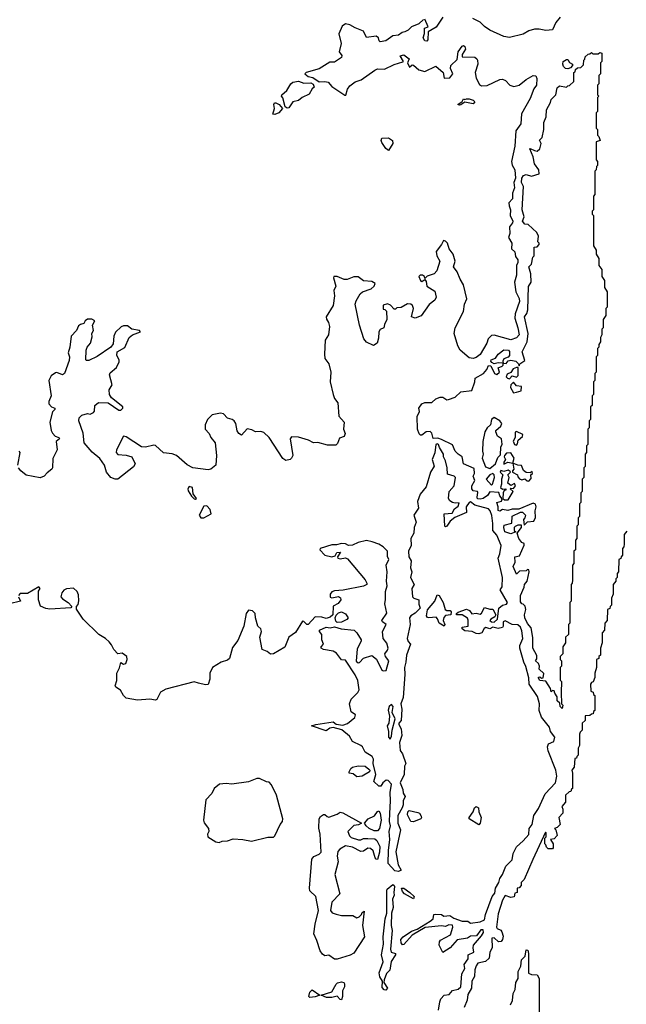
# Model space of a CAD drawing. Extents: x 2106670 to 2323771, y 35271 to 224896.
# Tile 278 of 419: x 2312908 to 2317277, y 90948 to 98046. Entities that reach past the tile are written whole.
import ezdxf

# ---------------------------------------------------------------- set-up
doc = ezdxf.new("R2010")
doc.units = 0

msp = doc.modelspace()

# ---------------------------------------------------------------- linework, layer by layer
at = {"layer": '0CON20XD'}
for points in [[(2315815, 98047.5), (2315782.9, 98017.1), (2315728.8, 97995), (2315705, 97971.2), (2315681.2, 97958.8), (2315662.5, 97955), (2315635, 97933.8), (2315595, 97929.2), (2315545, 97894.7), (2315505, 97888), (2315496.2, 97895), (2315492, 97915), (2315475, 97926.9), (2315405, 97918), (2315385, 97964.3), (2315325, 97987.1), (2315285, 98010), (2315255, 98016), (2315229.2, 98000.8), (2315206.7, 97945), (2315222.5, 97875), (2315207.5, 97815), (2315227.7, 97787.7), (2315226, 97775), (2315175, 97739.4), (2315140.6, 97739.4), (2315065, 97691.9), (2314970, 97665), (2314962.5, 97655), (2314985, 97637.5), (2315018.9, 97628.9), (2315065, 97599.6), (2315105, 97601.1), (2315129.2, 97595), (2315156.2, 97565), (2315248.8, 97501.2), (2315256.7, 97503.3), (2315268, 97545), (2315285, 97570), (2315325, 97598), (2315366.7, 97613.3), (2315466.6, 97683.4), (2315485, 97692.2), (2315535, 97690.9), (2315605, 97724.5), (2315668, 97742), (2315672.5, 97745), (2315647.5, 97785), (2315675, 97792.5), (2315712.5, 97765), (2315700, 97735), (2315715, 97703.3), (2315735, 97720), (2315745, 97719.2), (2315782.9, 97685), (2315825, 97673.6), (2315905, 97710.5), (2315958.6, 97665), (2315965, 97623.8), (2316005, 97627.5), (2316026.2, 97655), (2316010, 97695), (2316012.5, 97715), (2316059.4, 97760.6), (2316065.4, 97815), (2316095, 97856.2), (2316105, 97860), (2316115, 97854), (2316118.4, 97835), (2316094.5, 97795), (2316095, 97778.8), (2316185, 97775.5), (2316201.4, 97765), (2316205.8, 97755), (2316207.1, 97725), (2316188.6, 97665), (2316194.5, 97625), (2316219.1, 97579.1), (2316235, 97569.4), (2316275, 97571.1), (2316365.8, 97614.2), (2316385, 97616.9), (2316407.1, 97607.1), (2316438.8, 97575), (2316465.7, 97565.7), (2316505, 97575.5), (2316554.8, 97615.2), (2316605, 97644.2), (2316625, 97641.2), (2316632.7, 97622.7), (2316629.3, 97575), (2316611.6, 97548.4), (2316585, 97479.3), (2316522.8, 97367.2), (2316516.8, 97295), (2316482, 97245), (2316472.8, 97135), (2316448.8, 97025), (2316455, 96996.7), (2316474.9, 96965), (2316479.3, 96905), (2316467.9, 96872.2), (2316472, 96835), (2316457.6, 96795), (2316457.2, 96755), (2316431.6, 96725), (2316432.1, 96705), (2316443.9, 96675), (2316439.2, 96635), (2316458.8, 96595), (2316457.2, 96582.8), (2316436.4, 96553.6), (2316438, 96505), (2316429.2, 96475), (2316451.6, 96435), (2316449.3, 96395), (2316475, 96371.7), (2316479.5, 96339.5), (2316495.1, 96314.9), (2316495.7, 96295), (2316486.7, 96273.3), (2316485.6, 96204.4), (2316471.3, 96155), (2316480.5, 96085), (2316505.7, 96035.7), (2316508.2, 96015), (2316476.6, 95925), (2316472.9, 95895), (2316496.3, 95825), (2316505, 95774), (2316485, 95753.3), (2316445, 95738.4), (2316325, 95772.4), (2316305, 95768.7), (2316281.1, 95745), (2316271.8, 95715), (2316225, 95632.7), (2316195, 95610), (2316175, 95603.1), (2316145, 95608.5), (2316080.4, 95665), (2316062.6, 95695), (2316036.1, 95785), (2316043.7, 95825), (2316105, 95943.3), (2316110.3, 95995), (2316128.2, 96035), (2316105.3, 96135), (2316080, 96175), (2316058.3, 96228.3), (2316032.5, 96265), (2316044.5, 96305), (2316029.1, 96355), (2316001.4, 96395), (2315988.8, 96435), (2315975, 96450), (2315960, 96455), (2315946.7, 96425), (2315907.5, 96375), (2315912.5, 96345), (2315933.1, 96305), (2315911.9, 96235), (2315892, 96215), (2315842.3, 96197.7), (2315825, 96180), (2315822.5, 96195), (2315810, 96205), (2315792.5, 96205), (2315782.5, 96195), (2315793.3, 96165), (2315805, 96160), (2315825, 96173.3), (2315835, 96160), (2315839.2, 96125), (2315898.4, 96088.4), (2315906.2, 96045), (2315898.5, 96025), (2315858, 95992), (2315798.2, 95911.8), (2315755.4, 95895.4), (2315730, 95905), (2315743.6, 95965), (2315737.5, 95985), (2315725, 95995.7), (2315701.7, 95998.3), (2315655, 95972.5), (2315625, 95970), (2315615, 95960), (2315605, 95960), (2315578.3, 95988.3), (2315557, 95997), (2315525, 95987.5), (2315525, 95960), (2315538.3, 95958.3), (2315550, 95945), (2315552.5, 95885), (2315535, 95850), (2315530, 95825), (2315505, 95812), (2315495.5, 95795), (2315491.6, 95751.6)], [(2315955, 98065.6), (2315907.4, 97992.6), (2315850.3, 97959.7), (2315847.8, 97902.2), (2315839.6, 97890.5), (2315825, 97893.8), (2315814.2, 97915), (2315823.6, 97946.4), (2315824.2, 97985.8), (2315850, 97995), (2315825, 98050)], [(2316800.5, 98065), (2316769.5, 98025), (2316745.7, 97974.3), (2316697.9, 97967.9), (2316648.8, 97978.8), (2316615, 97979.1), (2316575, 97966.2), (2316535, 97941.8), (2316435, 97918.5), (2316395, 97924.7), (2316295, 97970), (2316255, 97997.1), (2316225, 98028.3), (2316171.9, 98055)], [(2316815, 93080), (2316800, 93095), (2316798.3, 93118.3), (2316780, 93135), (2316780, 93165), (2316761.7, 93191.7), (2316758.3, 93208.3), (2316745, 93210), (2316735, 93200), (2316730, 93225), (2316698.3, 93278.3), (2316655, 93283.3), (2316645, 93300), (2316645, 93307.5), (2316655, 93310), (2316665, 93300), (2316678.3, 93301.7), (2316681.7, 93331.7), (2316650, 93365), (2316652.5, 93385), (2316644.1, 93404.1), (2316623.3, 93425), (2316631.7, 93438.3), (2316633, 93463), (2316602.5, 93515), (2316603.6, 93593.6), (2316592.5, 93662.5), (2316565, 93694.2), (2316546.2, 93735), (2316544.3, 93755), (2316552.9, 93795), (2316548, 93818), (2316535, 93833.8), (2316523.3, 93835), (2316515, 93850), (2316514.2, 93895), (2316540, 93955), (2316542.5, 93975), (2316561.7, 93998.3), (2316577.5, 94065), (2316575, 94080), (2316565, 94082.5), (2316556.1, 94073.9), (2316508.3, 94071.7), (2316485, 94050), (2316460.8, 94105), (2316476.7, 94135), (2316473.8, 94175), (2316508.3, 94181.7), (2316541.7, 94258.3), (2316540, 94270), (2316525, 94277.5), (2316502.5, 94305), (2316490, 94345), (2316521.2, 94385), (2316521.7, 94401.7), (2316495, 94403.3), (2316477, 94393), (2316470, 94385), (2316470, 94365), (2316480, 94355), (2316445, 94338.8), (2316402.9, 94355), (2316394.4, 94385), (2316398.3, 94401.7), (2316453, 94417), (2316455, 94466.7), (2316515, 94496.7), (2316530, 94495), (2316550, 94475), (2316546.7, 94455), (2316537, 94443), (2316541.7, 94401.7), (2316565, 94426.7), (2316610, 94430), (2316623, 94457), (2316620, 94505), (2316626.7, 94535), (2316622.5, 94552.5), (2316605, 94560), (2316501.9, 94518.1), (2316455, 94516.9), (2316422.4, 94507.6), (2316385.5, 94514.4), (2316365, 94503.3), (2316355, 94507.5), (2316354.1, 94535), (2316344.2, 94565.8), (2316376.7, 94575), (2316383, 94593), (2316365, 94613.3), (2316357.8, 94637.8), (2316295, 94643.3), (2316277.5, 94615), (2316246, 94595), (2316225, 94588.8), (2316205, 94592), (2316201.6, 94605), (2316208.3, 94638.3), (2316204.3, 94644.3), (2316175, 94649.6), (2316164.8, 94665), (2316165, 94685.8), (2316184.7, 94725), (2316172.9, 94755), (2316183.2, 94775), (2316181.5, 94811.5), (2316105, 94843.5), (2316095, 94895.7), (2316065, 94913.6), (2316044, 94935), (2316025, 94982.2), (2315945, 95019.3), (2315919.6, 95029.6), (2315885, 95028.1), (2315876.6, 95066.6), (2315865, 95078.1), (2315835, 95075.9), (2315805, 95052), (2315795, 95050.9), (2315785, 95060.4), (2315772.9, 95095), (2315770.2, 95185), (2315787.3, 95222.7), (2315783.4, 95245), (2315805, 95278.1), (2315825, 95287), (2315875, 95285.6), (2315905, 95313.6), (2315935, 95324.7), (2315956.2, 95325), (2315985, 95306.9), (2315995, 95307.1), (2316043.8, 95325), (2316085, 95364.5), (2316165, 95373.1), (2316186.5, 95435), (2316188.3, 95461.7), (2316248.6, 95495), (2316272.2, 95525), (2316285, 95553.8), (2316300, 95550), (2316327.5, 95495), (2316345, 95487.5), (2316362.5, 95505), (2316354.3, 95535.7), (2316382.5, 95547.5), (2316390, 95555), (2316390, 95570), (2316355, 95573.8), (2316325, 95566.2), (2316307.5, 95575), (2316300, 95585), (2316302.5, 95595), (2316335, 95606.2), (2316354, 95635), (2316395, 95667.5), (2316428.8, 95665), (2316435.7, 95655), (2316436.2, 95625), (2316427, 95613), (2316395, 95602.5), (2316387.5, 95585), (2316390, 95570), (2316411.7, 95568.3), (2316425, 95587.5), (2316445, 95592.5), (2316480, 95585), (2316500, 95565), (2316505, 95550), (2316510, 95565), (2316545, 95590), (2316527, 95653), (2316562.5, 95725), (2316568.8, 95785), (2316544.3, 95905), (2316561.2, 95928.8), (2316568, 95955), (2316573, 96123), (2316592.5, 96155), (2316590, 96215), (2316574, 96265), (2316594, 96285), (2316603.8, 96335), (2316612.5, 96345), (2316612.5, 96407.5), (2316635, 96410), (2316650, 96425), (2316650, 96435), (2316640, 96445), (2316643.3, 96485), (2316632.5, 96512.5), (2316570, 96570), (2316545, 96573.3), (2316528.8, 96595), (2316540, 96625), (2316527.5, 96675), (2316537.5, 96845), (2316522, 96872), (2316525, 96903.8), (2316537.5, 96922.5), (2316555, 96930), (2316595, 96917.5), (2316650, 96935), (2316647.5, 96965), (2316616.1, 97006.1), (2316607, 97057), (2316581.2, 97115), (2316585, 97118.8), (2316615, 97104), (2316635, 97099.2), (2316653.9, 97116.1), (2316663.3, 97155), (2316652.5, 97177.5), (2316671.7, 97198.3), (2316682.5, 97255), (2316682.5, 97305), (2316700, 97345), (2316703, 97397), (2316731.7, 97448.3), (2316735, 97470), (2316770, 97505), (2316780, 97555), (2316795, 97570), (2316845, 97560), (2316855, 97570), (2316868.3, 97571.7), (2316898.3, 97601.7), (2316900, 97665), (2316908.3, 97671.7), (2316911.7, 97688.3), (2316925, 97700), (2316948.3, 97701.7), (2316968.3, 97721.7), (2316970, 97755), (2316978.3, 97761.7), (2316981.7, 97778.3), (2317001.7, 97798.3), (2317015, 97800), (2317025, 97810), (2317035, 97800), (2317075, 97800), (2317085, 97810), (2317100, 97805), (2317100, 97745), (2317090, 97735), (2317090, 97655), (2317080, 97645), (2317080, 97585), (2317070, 97575), (2317070, 97505), (2317080, 97495), (2317070, 97485), (2317070, 97385), (2317060, 97375), (2317060, 97265), (2317070, 97255), (2317070, 97215), (2317080, 97205), (2317087.5, 97175), (2317060, 97165), (2317060, 97035), (2317070, 97025), (2317070, 96995), (2317061.7, 96988.3), (2317060, 96965), (2317050, 96955), (2317050, 96785), (2317040, 96775), (2317040, 96675), (2317030, 96665), (2317030, 96645), (2317040, 96635), (2317040, 96415), (2317060, 96385), (2317060, 96355), (2317080, 96325), (2317080, 96275), (2317100, 96245), (2317100, 96195), (2317120, 96165), (2317120, 96115), (2317140, 96085), (2317140, 95975), (2317130, 95965), (2317130, 95915), (2317110, 95885), (2317110, 95825), (2317100, 95815), (2317100, 95775), (2317090, 95755), (2317090, 95725), (2317080, 95705), (2317080, 95685), (2317070, 95675), (2317070, 95625), (2317060, 95615), (2317060, 95505), (2317050, 95495), (2317050, 95445), (2317040, 95435), (2317040, 95345), (2317030, 95335), (2317030, 95265), (2317020, 95255), (2317020, 95165), (2317010, 95155), (2317010, 95105), (2317000, 95095), (2317000, 94985), (2316990, 94975), (2316990, 94925), (2316980, 94915), (2316980, 94825), (2316970, 94815), (2316970, 94745), (2316960, 94735), (2316960, 94645), (2316950, 94635), (2316950, 94565), (2316940, 94555), (2316940, 94465), (2316930, 94455), (2316930, 94405), (2316920, 94395), (2316920, 94305), (2316910, 94295), (2316910, 94225), (2316900, 94215), (2316900, 94125), (2316890, 94115), (2316890, 94005), (2316887, 93983), (2316880, 93975), (2316880, 93855), (2316870, 93845), (2316870, 93695), (2316860, 93685), (2316860, 93615), (2316840, 93595), (2316840, 93555), (2316820, 93525), (2316820, 93475), (2316800, 93455), (2316800, 93435), (2316810, 93425), (2316810, 93385), (2316800, 93375), (2316800, 93285), (2316810, 93275), (2316807.5, 93195), (2316810, 93115), (2316820, 93105), (2316815, 93080)], [(2316855, 97692.5), (2316840, 97695), (2316825, 97710), (2316820, 97725), (2316822.5, 97745), (2316845, 97760), (2316855, 97760), (2316867, 97737), (2316890, 97725), (2316890, 97715), (2316875, 97700), (2316855, 97692.5)], [(2314835, 97409.2), (2314818.6, 97418.6), (2314802.5, 97482.5), (2314793.3, 97495), (2314796.2, 97505), (2314832.9, 97535), (2314860, 97585), (2314875, 97595.8), (2314915, 97603.5), (2314955, 97589.1), (2315005, 97591.9), (2315022.5, 97582.5), (2315029.1, 97560.9), (2315015, 97548.9), (2314991.6, 97508.4), (2314942.9, 97485), (2314915, 97464.2), (2314873.8, 97455), (2314845, 97412), (2314835, 97409.2)], [(2316075, 97430), (2316062.5, 97435), (2316093.6, 97456.4), (2316105, 97476.2), (2316115, 97470), (2316125, 97476.7), (2316145, 97476.7), (2316175, 97466), (2316186.7, 97455), (2316175, 97440), (2316115, 97452.5), (2316085, 97433.3), (2316075, 97430)], [(2314745, 97362.9), (2314732, 97365), (2314742, 97405), (2314737.5, 97435), (2314743.2, 97446.8), (2314752.4, 97447.6), (2314775.6, 97435.6), (2314800.8, 97405), (2314775, 97374.6), (2314745, 97362.9)], [(2315565, 97102.5), (2315545, 97117.5), (2315515, 97160), (2315510, 97175), (2315515, 97192.5), (2315565, 97193.8), (2315592.5, 97175), (2315596.4, 97153.6), (2315565, 97102.5)], [(2315491.6, 95751.6), (2315482.8, 95715), (2315455, 95696.8), (2315405, 95721.1), (2315385.5, 95745), (2315355.4, 95845), (2315324.4, 95995), (2315330.9, 96019.1), (2315359.1, 96070.9), (2315376.4, 96083.6), (2315438.8, 96105), (2315461.2, 96125), (2315467.5, 96145), (2315445, 96158), (2315385, 96164.2), (2315345, 96192.9), (2315315, 96192.9), (2315265.6, 96174.4), (2315245, 96174.2), (2315195, 96196.2), (2315170, 96195), (2315167.5, 96185), (2315185.6, 96125), (2315171.2, 96095), (2315175.9, 96055.9), (2315165.3, 95985), (2315115.8, 95905), (2315116.6, 95886.6), (2315132.8, 95862.8), (2315137.9, 95835), (2315132.5, 95775), (2315108.6, 95735), (2315102.8, 95635), (2315105.9, 95605), (2315133.6, 95565), (2315147.5, 95505), (2315144.8, 95434.8), (2315164.8, 95345), (2315175.4, 95315), (2315200, 95285), (2315207.3, 95187.3), (2315244.3, 95145), (2315238.8, 95095), (2315252.5, 95062.5), (2315245, 95041.4), (2315210.5, 95029.5), (2315197.8, 94992.2), (2315185, 94978.1), (2315125, 94978.6), (2315055, 94997.5), (2315025, 94996.9), (2314986.9, 95015), (2314915, 95036), (2314865, 95038.8), (2314855.4, 95025), (2314875.3, 94904.7), (2314866.5, 94885), (2314855, 94875.5), (2314825, 94868.7), (2314802.8, 94882.8), (2314705, 95033.3), (2314665, 95070.6), (2314645, 95077.1), (2314605, 95074.3), (2314579.7, 95089.7), (2314545, 95096.7), (2314505, 95050), (2314485, 95062.5), (2314475, 95082.5), (2314464, 95135), (2314452.9, 95155), (2314438.6, 95165), (2314405, 95173.2), (2314375, 95204.7), (2314355, 95209.6), (2314295, 95198.8), (2314260.6, 95165), (2314244.2, 95125), (2314243.8, 95093.8), (2314272.5, 95062.5), (2314284.6, 95035), (2314315, 94995.7), (2314325.7, 94905), (2314320, 94835), (2314285, 94805.5), (2314265, 94802.2), (2314155, 94815.5), (2314115, 94838.2), (2314036, 94905), (2314005, 94916.9), (2313944.6, 94924.6), (2313885, 94975.6), (2313875, 94978.1), (2313815, 94964.7), (2313785, 94966.2), (2313675, 95038.1), (2313655.8, 95044.2), (2313605.4, 94945), (2313602.1, 94925), (2313615, 94912.5), (2313675, 94906.6), (2313714.6, 94894.6), (2313740, 94845), (2313727.2, 94822.8), (2313615, 94734.3), (2313595, 94733.3), (2313565, 94746), (2313534, 94784), (2313517.5, 94835), (2313485, 94882.5), (2313428.8, 94928.8), (2313371.1, 94995), (2313364.4, 95064.4), (2313333.3, 95155), (2313336.7, 95175), (2313355, 95196.2), (2313395, 95206.2), (2313416.4, 95203.6), (2313440, 95215), (2313447.5, 95225), (2313450, 95265), (2313475, 95286.7), (2313545, 95283.3), (2313620.7, 95230.7), (2313635, 95232), (2313651.2, 95245), (2313651.2, 95255), (2313569.7, 95319.7), (2313554, 95344), (2313551.8, 95378.2), (2313572.9, 95415), (2313553.8, 95485), (2313560.4, 95499.5), (2313605, 95539.2), (2313625, 95578.8), (2313623.6, 95595), (2313607.5, 95625), (2313608.8, 95651.2), (2313665, 95683.6), (2313695.4, 95755), (2313720, 95775), (2313777.5, 95795), (2313770, 95805), (2313715, 95816), (2313685, 95839.4), (2313655, 95839.4), (2313637.6, 95832.4), (2313597.3, 95792.7), (2313586.2, 95765), (2313580.4, 95709.5), (2313563.3, 95685), (2313465, 95618.8), (2313405, 95590), (2313388.3, 95588.3), (2313383.8, 95593.8), (2313386.2, 95665), (2313393.8, 95685), (2313418.8, 95715), (2313430.7, 95759.3), (2313428, 95785), (2313440, 95805), (2313432, 95845), (2313450, 95875), (2313426.4, 95886.4), (2313395, 95886.7), (2313380, 95875), (2313370, 95855), (2313345, 95850), (2313331.7, 95838.3), (2313317.5, 95805), (2313277.5, 95765), (2313268, 95685), (2313256.7, 95645), (2313266.1, 95616.1), (2313265, 95590), (2313231.2, 95495), (2313215, 95486.2), (2313175, 95502.5), (2313165, 95500), (2313135, 95480), (2313117.5, 95445), (2313133.8, 95335), (2313117.5, 95295), (2313117, 95277), (2313136.2, 95256.2), (2313160, 95245), (2313160, 95235), (2313145, 95220), (2313124.1, 95145.9), (2313134.2, 95085), (2313144.4, 95064.4), (2313162.9, 95042.9), (2313190, 95035), (2313195.5, 95025), (2313170, 95005), (2313177.1, 94945), (2313146.9, 94883.1), (2313144, 94815), (2313138.8, 94805), (2313105, 94780), (2313083.8, 94755), (2313055, 94743.1), (2312955, 94763.1), (2312915.8, 94795), (2312900, 94815)], [(2316435, 95458), (2316455, 95480), (2316485, 95470), (2316498.3, 95481.7), (2316498.3, 95538.3), (2316485, 95540), (2316461.7, 95528.3), (2316445.9, 95504.1), (2316419.7, 95490.3), (2316412.5, 95472.5), (2316421.1, 95461.1), (2316435, 95458)], [(2316465, 95356.2), (2316485, 95360), (2316520, 95370), (2316521.7, 95401.7), (2316485.7, 95405.7), (2316465, 95432.5), (2316446, 95415), (2316443.8, 95395), (2316465, 95356.2)], [(2316295, 94811.9), (2316334.6, 94845.4), (2316350.3, 94889.7), (2316371.7, 94908.3), (2316372.5, 94965), (2316383, 94987), (2316377.1, 95025), (2316350, 95045), (2316336.2, 95075), (2316337.5, 95085), (2316374, 95115), (2316381.2, 95135), (2316366.2, 95155), (2316325, 95179.2), (2316305, 95163.8), (2316298, 95125), (2316275.7, 95104.3), (2316256.7, 95075), (2316243.3, 95005), (2316240, 94935), (2316246, 94915), (2316238.8, 94885), (2316263.7, 94823.7), (2316295, 94811.9)], [(2316485, 94980), (2316492.5, 94987.5), (2316497.5, 95015), (2316528.3, 95041.7), (2316532.5, 95055), (2316485, 95076.7), (2316477.5, 95072.5), (2316476.2, 95035), (2316462, 95008), (2316472.5, 94985), (2316485, 94980)], [(2315924.6, 90905), (2315932.7, 90965), (2315941.4, 90988.6), (2315965, 91014.2), (2316000.5, 91019.5), (2316025, 91048), (2316065, 91057.1), (2316085, 91073.5), (2316093, 91167), (2316114.3, 91205), (2316109.4, 91235), (2316137.8, 91275), (2316137.3, 91305), (2316179.1, 91325), (2316173.2, 91355), (2316176.2, 91373.8), (2316235, 91441.2), (2316247.5, 91465), (2316246.7, 91485), (2316230, 91485), (2316198.2, 91441.8), (2316155, 91439.2), (2316132.5, 91425), (2316057.6, 91412.4), (2316008, 91355), (2315955, 91322.5), (2315929.1, 91375), (2315930.7, 91399.3), (2315939.6, 91410.5), (2316010, 91450), (2316028.2, 91505), (2316025, 91519.4), (2315999.7, 91520.3), (2315975, 91508), (2315945, 91513.3), (2315828, 91502), (2315733.5, 91446.5), (2315675, 91378.9), (2315665, 91377.1), (2315655, 91391.2), (2315653.9, 91415), (2315668.9, 91435), (2315730, 91475), (2315770, 91490), (2315863.3, 91546.7), (2315886, 91565), (2315891.4, 91595), (2315905, 91598.8), (2315945, 91595.8), (2315962.6, 91582.6), (2316005, 91587.2), (2316035, 91568.2), (2316095, 91546.9), (2316135, 91548.2), (2316155, 91533.1), (2316225, 91543.1), (2316255, 91557.5), (2316261.7, 91595), (2316309.6, 91725), (2316330.1, 91749.9), (2316335.5, 91785), (2316359.4, 91825), (2316365.1, 91855), (2316384.8, 91885), (2316409.1, 91945), (2316455, 91988.8), (2316462, 92035), (2316486.1, 92083.9), (2316535, 92125.9), (2316575, 92171.2), (2316576.8, 92215), (2316597.9, 92245), (2316611.3, 92308.7), (2316645, 92359.1), (2316693.5, 92465), (2316768, 92545), (2316777, 92593), (2316770.4, 92635), (2316714, 92775), (2316708.8, 92805), (2316716.2, 92825), (2316755, 92843.5), (2316762.9, 92875), (2316731.7, 92915), (2316723.7, 92945), (2316667.1, 93017.1), (2316648.8, 93065), (2316651.8, 93115), (2316637.1, 93167.1), (2316577.8, 93255), (2316575, 93300.6), (2316554.3, 93384.3), (2316539.4, 93415), (2316509.1, 93515), (2316508.9, 93535), (2316530.4, 93585), (2316525, 93641.2), (2316515, 93666.7), (2316495, 93683.1), (2316455, 93686.8), (2316405, 93713.3), (2316389.6, 93705), (2316390.3, 93675), (2316385, 93664.3), (2316355, 93658.4), (2316315, 93667.3), (2316295, 93654.6), (2316265, 93664.7), (2316253.5, 93656.5), (2316235.3, 93625), (2316215, 93619.6), (2316195, 93622), (2316166, 93636), (2316115, 93640.9), (2316093.5, 93655), (2316093.7, 93666.3), (2316138, 93675), (2316138.3, 93718.3), (2316132.3, 93732.3), (2316095, 93756.9), (2316053.8, 93755), (2316054.3, 93765), (2316065, 93774.2), (2316125, 93797.9), (2316147.2, 93787.2), (2316165, 93763.8), (2316195, 93768.1), (2316225, 93760.8), (2316235, 93766.7), (2316255, 93808.6), (2316295, 93795.8), (2316315, 93797.5), (2316337.5, 93755), (2316328.9, 93741.1), (2316300, 93725), (2316293.3, 93715), (2316305, 93704.2), (2316325, 93702.5), (2316349.4, 93725), (2316357.5, 93805), (2316384.3, 93825), (2316415, 93833.2), (2316421.5, 93845), (2316368.5, 93935), (2316382.6, 93957.4), (2316384.5, 94025), (2316353.4, 94165), (2316366.8, 94195), (2316376.6, 94255), (2316345, 94329.2), (2316315.2, 94365), (2316316.2, 94415), (2316307.2, 94472.8), (2316296, 94506), (2316285, 94518.9), (2316186.7, 94546.7), (2316155, 94570.9), (2316145, 94566), (2316123.1, 94535), (2316125.4, 94494.6), (2316042.6, 94457.4), (2316008.4, 94431.6), (2315985, 94394.4), (2315975, 94390.6), (2315970.6, 94395), (2315965.8, 94484.2), (2316022.3, 94487.7), (2316040.5, 94519.5), (2316065, 94540), (2316072.5, 94562.5), (2316045, 94560), (2316025, 94566.5), (2316005, 94578.9), (2315995.4, 94595), (2316000.9, 94645), (2316036.9, 94685), (2316047.5, 94745), (2316036.5, 94756.5), (2315989.4, 94769.4), (2315985.7, 94815.7), (2315974.6, 94865), (2315960, 94895), (2315960.8, 94915), (2315931.9, 94961.9), (2315924.6, 94985), (2315915, 94989), (2315904.5, 94985), (2315897.3, 94922.7), (2315877.8, 94875), (2315892, 94828.1), (2315865.9, 94785), (2315835, 94678), (2315792.5, 94625), (2315773.6, 94573.6), (2315778.9, 94525), (2315747.1, 94475), (2315763.3, 94425), (2315748.2, 94385), (2315746.2, 94345), (2315724.5, 94305), (2315727.9, 94255), (2315709.1, 94215), (2315711.4, 94175), (2315727.1, 94145), (2315723.5, 94095), (2315733.2, 94065), (2315722, 94025), (2315747.9, 93975), (2315733.2, 93945), (2315736, 93886), (2315746.7, 93876.7), (2315781.8, 93865), (2315782, 93832), (2315792.9, 93805), (2315755, 93767.8), (2315725, 93749.4), (2315715.4, 93734.6), (2315720, 93685), (2315698.2, 93585), (2315704.6, 93564.6), (2315723.3, 93545), (2315693.8, 93466.2), (2315689.6, 93415), (2315678.4, 93375), (2315681.8, 93325), (2315669.6, 93159.5), (2315653.6, 93113.6), (2315659.2, 93075), (2315656, 92995), (2315637.5, 92975), (2315637.5, 92965), (2315654.2, 92934.2), (2315660, 92885), (2315644.2, 92835), (2315647.5, 92777.5), (2315665, 92753.3), (2315688.8, 92685), (2315680, 92665), (2315678, 92605), (2315647.1, 92545), (2315666.8, 92496.8), (2315669.1, 92469.1), (2315683.8, 92445), (2315668.8, 92415), (2315670, 92385), (2315662.9, 92365), (2315630.7, 92309.3), (2315630.4, 92255), (2315650.9, 92205), (2315616.4, 92046.4), (2315634, 91954), (2315655.4, 91915), (2315635, 91906.6), (2315610.4, 91910.4), (2315562.1, 91962.1), (2315563.1, 92056.9), (2315574.3, 92135), (2315568.9, 92195), (2315579.2, 92235), (2315570.6, 92265), (2315572.9, 92322.9), (2315579.4, 92415), (2315576, 92475), (2315585.8, 92535), (2315560.7, 92560.7), (2315547, 92563), (2315522.5, 92545), (2315508.3, 92521.7), (2315495, 92520), (2315458.8, 92555), (2315473.3, 92605), (2315454.2, 92685), (2315457.1, 92715), (2315446, 92735), (2315395.8, 92765.8), (2315377.8, 92805), (2315365.7, 92815), (2315305, 92842), (2315282.3, 92882.3), (2315227.7, 92927.7), (2315165, 92942.9), (2315141.9, 92938.1), (2315115, 92918.8), (2315010, 92955), (2315040, 92965), (2315165, 92984.4), (2315187.6, 92967.6), (2315235, 92960.5), (2315268.2, 92971.8), (2315321.2, 93015), (2315327.5, 93035), (2315295, 93057.5), (2315283.8, 93115), (2315295, 93147.5), (2315344.2, 93195.8), (2315352.3, 93215), (2315342.5, 93282.5), (2315323.3, 93323.3), (2315255, 93430), (2315225, 93431.2), (2315188.3, 93478.3), (2315164.5, 93494.5), (2315096.4, 93506.4), (2315078.8, 93515), (2315078, 93525), (2315095.5, 93545.5), (2315083.3, 93575), (2315084.6, 93614.6), (2315067.1, 93635), (2315068.1, 93645), (2315115, 93667.5), (2315145, 93661.2), (2315175, 93670), (2315223.8, 93653.8), (2315316.1, 93646.1), (2315336.1, 93626.1), (2315367.5, 93575), (2315367.5, 93565), (2315338.3, 93511.7), (2315331.7, 93421.7), (2315345, 93410), (2315355, 93412.5), (2315385, 93442.5), (2315445, 93462.5), (2315477.3, 93437.3), (2315515, 93357.5), (2315525, 93351.2), (2315547.5, 93355), (2315566.7, 93425), (2315542.5, 93455), (2315536.7, 93475), (2315557.9, 93502.1), (2315560.7, 93515), (2315551.4, 93551.4), (2315524.5, 93584.5), (2315521.4, 93635), (2315547.5, 93685), (2315520, 93705), (2315517.1, 93715), (2315551.7, 93768.3), (2315536.7, 93835), (2315543.1, 93866.9), (2315543.5, 93925), (2315554.5, 93965), (2315548.8, 93998.8)], [(2312894.2, 94835), (2312911.2, 94925), (2312905, 94936.2)], [(2316395, 94842.5), (2316423.3, 94856.7), (2316460, 94850), (2316469.2, 94885), (2316445, 94923.3), (2316415, 94922.5), (2316400, 94905), (2316397.5, 94895), (2316407.5, 94875), (2316394.3, 94855.7), (2316395, 94842.5)], [(2316575, 94720), (2316591.7, 94738.3), (2316590, 94765), (2316600, 94775), (2316598.3, 94788.3), (2316585, 94780), (2316555, 94782.5), (2316536.7, 94796.7), (2316523, 94833), (2316495, 94834), (2316460, 94850), (2316465.8, 94805), (2316456.7, 94795), (2316457.5, 94785), (2316492.5, 94765), (2316495, 94750), (2316506.4, 94736.4), (2316525, 94730), (2316545, 94737.5), (2316561.7, 94721.7), (2316575, 94720)], [(2316305, 94690), (2316312.5, 94697.5), (2316327.1, 94745), (2316324.4, 94764.4), (2316315, 94774), (2316295, 94765.7), (2316267.5, 94735), (2316305, 94690)], [(2316425, 94584.3), (2316462.5, 94645), (2316440, 94665), (2316445, 94670), (2316465, 94667.5), (2316478.8, 94685), (2316471.7, 94701.7), (2316445, 94687.5), (2316423.8, 94705), (2316434, 94745), (2316422.5, 94765), (2316442.5, 94785), (2316439.3, 94789.3), (2316425, 94797.8), (2316395, 94790), (2316373.9, 94796.1), (2316367.5, 94785), (2316387.5, 94765), (2316376.7, 94735), (2316376.7, 94696.7), (2316370, 94675), (2316385, 94662.5), (2316410, 94665), (2316410, 94655), (2316398.3, 94651.7), (2316388.8, 94635), (2316387.5, 94595), (2316400, 94585), (2316425, 94584.3)], [(2314175, 94590), (2314180, 94595), (2314158.3, 94628.3), (2314152.5, 94675), (2314129.3, 94680.7), (2314118.8, 94665), (2314120.4, 94650.5), (2314145, 94612.5), (2314165, 94592.5), (2314175, 94590)], [(2314235, 94454.2), (2314286.7, 94485), (2314278.8, 94515), (2314255, 94542.5), (2314235, 94540), (2314201.2, 94475), (2314212.5, 94455), (2314235, 94454.2)], [(2317281.7, 94358.3), (2317262.5, 94335), (2317262.5, 94265), (2317260, 94245), (2317250, 94235), (2317250, 94185), (2317240, 94175), (2317238.3, 94161.7), (2317222.5, 94155), (2317220, 94065), (2317210, 94055), (2317210, 94025), (2317202.5, 94015), (2317201.7, 93998.3), (2317182.5, 93975), (2317182.5, 93905), (2317170, 93875), (2317170, 93825), (2317160, 93815), (2317158.3, 93801.7), (2317142.5, 93795), (2317140, 93715), (2317122.5, 93695), (2317120, 93645), (2317102.5, 93625), (2317102.5, 93555), (2317090, 93515), (2317090, 93465), (2317080, 93455), (2317078.3, 93441.7), (2317062.5, 93435), (2317062.5, 93375), (2317050, 93335), (2317050, 93305), (2317038.3, 93271.7), (2317025, 93267.5), (2317020, 93255), (2317022.5, 93205), (2317038.3, 93198.3), (2317041.7, 93181.7), (2317050, 93175), (2317050, 93065), (2317041.7, 93058.3), (2317038.3, 93041.7), (2317025, 93040), (2317015, 93030), (2316981.7, 93028.3), (2316980, 92995), (2316960, 92975), (2316960, 92925), (2316945, 92910), (2316940, 92895), (2316940, 92815), (2316930, 92795), (2316930, 92745), (2316920, 92735), (2316918.3, 92721.7), (2316905, 92720), (2316901.7, 92658.3), (2316883.3, 92635), (2316890, 92615), (2316890, 92505), (2316881.7, 92498.3), (2316878.3, 92481.7), (2316865, 92480), (2316840, 92455), (2316840, 92405), (2316812.5, 92375), (2316820, 92355), (2316820, 92325), (2316790, 92295), (2316800, 92245), (2316778.3, 92221.7), (2316760, 92215), (2316770, 92205), (2316780, 92165), (2316758.3, 92141.7), (2316730, 92135), (2316750, 92105), (2316750, 92075), (2316745, 92070), (2316715, 92070), (2316701.7, 92081.7), (2316698.3, 92098.3), (2316690, 92105), (2316690, 92145), (2316700, 92155), (2316700, 92185), (2316695, 92190), (2316603, 91993), (2316541.2, 91848.8), (2316520, 91825), (2316520, 91805), (2316505, 91787.5), (2316490, 91785), (2316490, 91755), (2316475, 91750), (2316468.3, 91721.7), (2316445, 91718.8), (2316405, 91732.5), (2316385, 91698), (2316355, 91601.2), (2316342.5, 91505), (2316345.7, 91495.7), (2316372.6, 91482.6), (2316381.4, 91471.5), (2316388.9, 91439), (2316385.9, 91415), (2316375, 91400.4), (2316357.3, 91397.3), (2316325, 91426.9), (2316309.1, 91425), (2316309.6, 91355), (2316293.2, 91325), (2316288.6, 91281.4), (2316262.6, 91257.4), (2316207.1, 91245), (2316195, 91225.5), (2316186.1, 91196.1), (2316182.6, 91147.4), (2316164.1, 91114.1), (2316162.9, 91065), (2316135, 91017.5), (2316131.3, 90978.7), (2316110, 90925)], [(2315548.8, 93998.8), (2315554.4, 94065), (2315546.2, 94115), (2315565.4, 94155), (2315557.5, 94177.5), (2315556.8, 94215), (2315525, 94246.4), (2315495, 94264.4), (2315446.7, 94283.3), (2315405, 94291.2), (2315345, 94276.7), (2315305, 94257.7), (2315275.5, 94255.5), (2315255, 94268.6), (2315225, 94270.7), (2315190, 94260), (2315155, 94261.1), (2315071.2, 94235), (2315070, 94225), (2315105, 94187.1), (2315155, 94174.5), (2315180, 94180), (2315192.5, 94205), (2315217.5, 94207.5), (2315196.7, 94175), (2315200, 94165), (2315215, 94160), (2315255, 94166.2), (2315269.6, 94159.5), (2315395, 94007.5), (2315407.5, 93985), (2315407.5, 93975), (2315385, 93962), (2315237.3, 93932.7), (2315175, 93930), (2315155, 93920.8), (2315143.1, 93905), (2315145, 93882.5), (2315155, 93878.1), (2315205, 93887.5), (2315217.7, 93877.7), (2315220.5, 93865), (2315201.7, 93838.3), (2315165, 93817.5), (2315162.5, 93755), (2315145, 93740), (2315115, 93729.5), (2315085, 93738.9), (2315035, 93742.1), (2314985, 93686.2), (2314975, 93686.2), (2314955, 93708.8), (2314945, 93711.2), (2314895, 93628.8), (2314845.8, 93594.2), (2314817.5, 93522.5), (2314735, 93475.5), (2314715, 93471.9), (2314691.1, 93491.1), (2314654.2, 93505), (2314637.5, 93595), (2314648.6, 93635), (2314645.7, 93655), (2314623.8, 93675), (2314606.2, 93735), (2314603.8, 93765), (2314585, 93784.2), (2314555, 93790), (2314538.1, 93765), (2314522.5, 93675), (2314478.2, 93571.8), (2314440.2, 93519.8), (2314418.2, 93441.8), (2314405, 93429.5), (2314357.8, 93415), (2314296.9, 93375), (2314277.1, 93335), (2314278.1, 93291.9), (2314266.1, 93253.9), (2314245, 93250.6), (2314195, 93262.7), (2314165, 93272.5), (2313960, 93220), (2313921.3, 93198.7), (2313895.5, 93145), (2313885, 93141.1), (2313845, 93148.5), (2313755, 93140), (2313674.3, 93155), (2313655, 93174.3), (2313633.1, 93213.1), (2313601.2, 93235), (2313595.8, 93245), (2313607.1, 93282.9), (2313608.2, 93335), (2313627.4, 93372.6), (2313635, 93412.5), (2313655, 93401.1), (2313672.5, 93405), (2313682.9, 93432.9), (2313680, 93455), (2313645, 93478.6), (2313615, 93474), (2313585.4, 93505), (2313569.7, 93539.7), (2313551.9, 93561.9), (2313526, 93586), (2313477.1, 93615), (2313364, 93725), (2313317, 93797), (2313317.5, 93815), (2313328.8, 93831.2), (2313333.6, 93856.4), (2313330.8, 93900.8), (2313321.8, 93925), (2313295, 93947.9), (2313245, 93943.3), (2313225, 93932.5), (2313211.2, 93915), (2313203.9, 93885), (2313215, 93870), (2313255.7, 93845), (2313282.5, 93815), (2313275, 93807.5), (2313125, 93797.5), (2313095, 93802.5), (2313058.1, 93818.1), (2313043.2, 93863.2), (2313043.9, 93926.1), (2313056.2, 93945), (2313045, 93956.7), (2312965, 93910.6), (2312910.9, 93909.1), (2312898.1, 93895)], [(2312898.1, 93885), (2312912.5, 93855), (2312835, 93834.4)], [(2315965, 93673.1), (2315928.5, 93695), (2315917.8, 93727.8), (2315908.4, 93738.4), (2315855, 93734.7), (2315845, 93737.5), (2315838.3, 93748.3), (2315845, 93792.9), (2315898.8, 93855), (2315915, 93900), (2315928.6, 93895), (2315957.3, 93845), (2315971.4, 93795), (2315985, 93786.7), (2316007.5, 93787.5), (2316015, 93777.5), (2316013.3, 93755), (2315975, 93750.6), (2315962.3, 93737.7), (2315956.6, 93715), (2315969.4, 93685), (2315965, 93673.1)], [(2315195, 93700), (2315185, 93710), (2315180, 93735), (2315187, 93753), (2315205, 93770), (2315225, 93777.5), (2315255, 93762.5), (2315272.5, 93735), (2315265, 93722.5), (2315225, 93702.5), (2315195, 93700)], [(2315575, 92860), (2315585, 92880), (2315590, 92925), (2315613.1, 93005), (2315590.7, 93050.7), (2315596.7, 93095), (2315585, 93110), (2315570, 93095), (2315561.7, 93068.3), (2315572.2, 93025), (2315566.7, 92975), (2315554.2, 92955), (2315563.8, 92915), (2315563.6, 92873.6), (2315575, 92860)], [(2315335, 92587.1), (2315309.6, 92609.5), (2315280, 92615), (2315280, 92625), (2315291.7, 92648.3), (2315305, 92657.5), (2315345, 92666.7), (2315395, 92664.3), (2315423.4, 92643.4), (2315430, 92635), (2315428, 92625), (2315375, 92593.3), (2315335, 92587.1)], [(2314345, 92114.3), (2314365.5, 92124.4), (2314405, 92126.5), (2314445, 92140), (2314515, 92136.9), (2314576.2, 92123.8), (2314695, 92152.5), (2314735, 92153.3), (2314746.4, 92163.6), (2314783.3, 92245), (2314800, 92265), (2314802.5, 92285), (2314758, 92455), (2314720.7, 92530.7), (2314705, 92550), (2314685, 92552.5), (2314635, 92576.7), (2314615, 92576.7), (2314555, 92552), (2314435, 92535.6), (2314395, 92539.4), (2314345.8, 92534.2), (2314307.5, 92505), (2314292.3, 92467.7), (2314248.7, 92421.3), (2314231.1, 92275), (2314236.8, 92256.8), (2314268, 92215), (2314268.8, 92195), (2314260, 92175), (2314263.3, 92155), (2314320.4, 92120.5), (2314345, 92114.3)], [(2316215, 92242), (2316144.6, 92285), (2316144.7, 92295.3), (2316174.1, 92335), (2316183.1, 92365), (2316195, 92373.1), (2316211.4, 92365), (2316214.6, 92335), (2316231.1, 92295), (2316225.3, 92254.7), (2316215, 92242)], [(2315195, 91273.8), (2315175, 91274), (2315135, 91301.4), (2315105, 91297.5), (2315089.1, 91309.1), (2315072.7, 91332.7), (2315048.7, 91408.7), (2315026.7, 91455), (2315036.4, 91525), (2315060.4, 91625), (2315039.7, 91725), (2314998, 91765), (2314994.1, 91785), (2315012.7, 91995), (2315026.8, 92013.2), (2315065, 92030), (2315078.2, 92045), (2315070.8, 92175), (2315062.3, 92217.7), (2315065.8, 92285), (2315075, 92302), (2315095, 92315.8), (2315105, 92315.8), (2315121.2, 92301.2), (2315135, 92297.7), (2315195, 92318.6), (2315215, 92334), (2315235, 92329.2), (2315370, 92255), (2315347, 92243), (2315315, 92237.5), (2315270, 92195), (2315283, 92163), (2315295, 92150), (2315347, 92133), (2315365, 92133.3), (2315385, 92143.3), (2315415, 92143.8), (2315465, 92140.8), (2315479.6, 92129.6), (2315500.8, 92085), (2315499.3, 92045), (2315485, 91991.9), (2315475, 91994.5), (2315469.1, 92005), (2315454.7, 92055), (2315435, 92072.2), (2315415, 92072.5), (2315385, 92051.8), (2315365, 92049.4), (2315305, 92080.6), (2315255, 92090.6), (2315212.7, 92067.3), (2315199.6, 92050.4), (2315194.8, 92015), (2315201.1, 91975), (2315177.8, 91885), (2315212.9, 91745), (2315155.3, 91684.7), (2315145.3, 91625), (2315158.5, 91608.5), (2315187.1, 91597), (2315225, 91589.1), (2315307.5, 91587.5), (2315335, 91572), (2315351.7, 91578.3), (2315370, 91595), (2315375, 91610), (2315388.3, 91618.3), (2315376.7, 91515), (2315390, 91435), (2315313.9, 91316.1), (2315288.8, 91301.2), (2315195, 91273.8)], [(2315485, 92199.2), (2315459.6, 92199.5), (2315425.9, 92215.9), (2315403.6, 92233.6), (2315390, 92255), (2315416.7, 92285), (2315463, 92307), (2315485, 92337.5), (2315495, 92342.5), (2315503.8, 92325), (2315510, 92275), (2315500, 92215), (2315485, 92199.2)], [(2315745, 92264.5), (2315725, 92266.2), (2315700.8, 92315), (2315704.1, 92335.9), (2315714, 92346), (2315775, 92331.9), (2315786.7, 92325), (2315798.6, 92305), (2315802, 92295), (2315796.2, 92285), (2315745, 92264.5)], [(2315545, 91050), (2315531.7, 91051.7), (2315518.3, 91068.3), (2315520, 91115), (2315502.5, 91145), (2315497.5, 91175), (2315525.8, 91255), (2315514.3, 91305), (2315527.9, 91382.1), (2315525.5, 91435), (2315539.5, 91565), (2315552.3, 91605), (2315551.2, 91765), (2315555, 91777.1), (2315595, 91811.1), (2315605.5, 91805.5), (2315607.3, 91797.3), (2315601.8, 91755), (2315606, 91735), (2315591.8, 91705), (2315598.1, 91645), (2315584.5, 91605), (2315583.6, 91516.4), (2315589.3, 91479.3), (2315577.5, 91345), (2315583.6, 91323.6), (2315613.3, 91315), (2315614.4, 91305), (2315583.4, 91256.6), (2315574.3, 91195), (2315550.3, 91169.7), (2315532.5, 91125), (2315530, 91105), (2315556.7, 91065), (2315545, 91050)], [(2315745, 91707.8), (2315679.5, 91745), (2315665, 91761.9), (2315656.7, 91785), (2315675, 91785.5), (2315716.5, 91755), (2315748.2, 91725), (2315745, 91707.8)], [(2316442.2, 90945), (2316457.8, 90975), (2316461.1, 91025), (2316476.7, 91055), (2316481.4, 91105), (2316498.6, 91135), (2316497.8, 91185), (2316517.9, 91222.1), (2316520.9, 91269.1), (2316547.5, 91295), (2316555, 91340), (2316568.3, 91338.3), (2316572.5, 91315), (2316573, 91173), (2316595, 91162.5), (2316635, 91160), (2316650, 91135), (2316651.7, 90531.7)], [(2315225, 90980), (2315215, 90982.5), (2315195, 91006.7), (2315155, 90996.7), (2315117, 90997), (2315080, 91015), (2315155, 91037.5), (2315186.1, 91093.9), (2315196.4, 91103.6), (2315225, 91111.2), (2315242.5, 91105), (2315246.7, 91095), (2315246.2, 91075), (2315232.5, 91045), (2315232.5, 91005), (2315225, 90980)], [(2314997, 90997), (2314990, 91005), (2314997.5, 91035), (2315015, 91052.5), (2315070, 91015), (2315035, 91002.5), (2314997, 90997)]]:
    msp.add_lwpolyline(points, dxfattribs=at)

doc.saveas('drawing.dxf')
